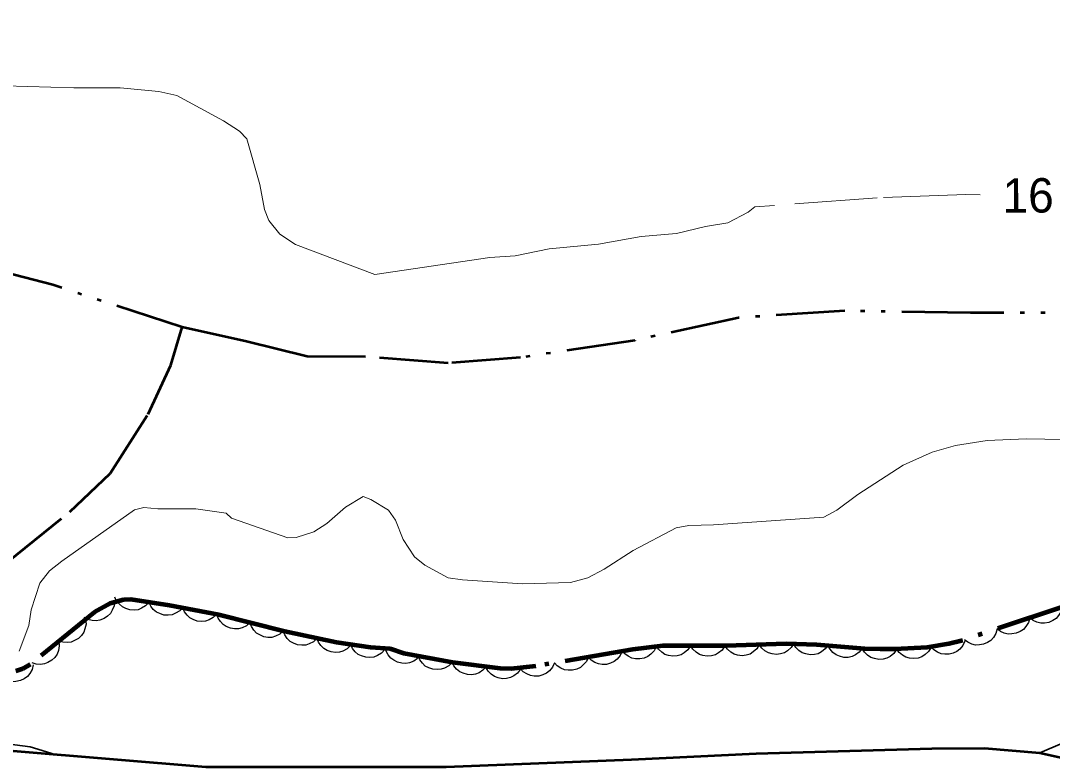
# Model space of a CAD drawing. Extents: x 386081 to 389416, y 5130568 to 5134082.
# Drawn here: x 387771.9 to 387861.9, y 5132285.7 to 5132350.3 of the extents above; entities that cross this region are included whole.
import ezdxf
from ezdxf.enums import TextEntityAlignment as Align

# ---------------------------------------------------------------- set-up
doc = ezdxf.new("R2010")
doc.units = 0
doc.header["$LTSCALE"] = 1.2
for name, pattern in [('DASH_DOUBLE_DOT', [9.2, 5, -1.2, 0.3, -1.2, 0.3, -1.2]), ('DOT_DASHED', [7.7, 5, -1.2, 0.3, -1.2]), ('LONG_DASHED', [7.5, 6, -1.5]), ('MEDIUM_DASHED', [4.5, 3, -1.5])]:
    doc.linetypes.add(name, pattern=pattern)
for name, color, linetype, lineweight in [('2', 7, 'Continuous', 13), ('21', 7, 'LONG_DASHED', 35), ('4', 7, 'DASH_DOUBLE_DOT', 53), ('44', 7, 'Continuous', 25)]:
    doc.layers.add(name, color=color, linetype=linetype, lineweight=lineweight)

msp = doc.modelspace()

# ---------------------------------------------------------------- linework, layer by layer
at = {"layer": '2'}
for points in [[(387831.62, 5132332.33), (387829.09, 5132331.71), (387826.01, 5132331.45), (387822.29, 5132330.8), (387817.98, 5132330.38), (387815.02, 5132329.76), (387812.81, 5132329.63), (387802.77, 5132328.15), (387795.86, 5132330.75), (387794.5, 5132331.65), (387793.53, 5132332.86), (387793.14, 5132333.82), (387792.73, 5132336), (387791.6, 5132339.97), (387790.97, 5132340.63), (387789.58, 5132341.55), (387785.5, 5132343.75), (387783.94, 5132344.09), (387780.57, 5132344.41), (387776.53, 5132344.42), (387764.46, 5132344.76)], [(387783.85, 5132307.7), (387787.17, 5132307.71), (387789.81, 5132307.34), (387790.28, 5132306.9), (387795.18, 5132305.18), (387795.92, 5132305.22), (387797.45, 5132305.7), (387798.59, 5132306.42), (387800.22, 5132307.84), (387801.77, 5132308.79), (387802.42, 5132308.53), (387803.97, 5132307.58), (387804.57, 5132306.73), (387805.24, 5132305.04), (387806.24, 5132303.53), (387807.13, 5132302.79), (387809.18, 5132301.69), (387810.41, 5132301.53), (387815.67, 5132301.17), (387819.84, 5132301.3), (387821.35, 5132301.7), (387822.79, 5132302.44), (387825.32, 5132304.09), (387829.06, 5132306.05), (387830.17, 5132306.25), (387832.31, 5132306.3), (387841.96, 5132306.97), (387843.08, 5132307.59), (387844.91, 5132308.96), (387848.88, 5132311.53), (387851.4, 5132312.66), (387853.43, 5132313.24), (387856.21, 5132313.66), (387859.61, 5132313.8), (387866.11, 5132313.7)], [(387771.75, 5132295.29), (387772.6, 5132297.53), (387772.8, 5132298.9), (387773.55, 5132301.23), (387774.39, 5132302.3), (387775.48, 5132303.16), (387781.81, 5132307.62), (387782.62, 5132307.82), (387783.85, 5132307.7)]]:
    msp.add_lwpolyline(points, dxfattribs=at)
at = {"layer": '2', "linetype": 'LONG_DASHED'}
msp.add_lwpolyline([(387855.58, 5132335.09), (387854.35, 5132335.11), (387846.61, 5132334.84), (387835.92, 5132334.04), (387835.34, 5132333.58), (387833.58, 5132332.66), (387831.62, 5132332.33)], dxfattribs=at)
at = {"layer": '21', "linetype": 'MEDIUM_DASHED'}
msp.add_lwpolyline([(387860.78, 5132286.44), (387862.78, 5132287.28), (387865.84, 5132288.2), (387868.86, 5132289.23), (387870.95, 5132290.29), (387873.09, 5132291.74), (387875.38, 5132293.66), (387881.62, 5132300.01), (387887.6, 5132305.78), (387894.9, 5132314.12), (387902.8, 5132322.8), (387912.7, 5132332.94), (387922.03, 5132342.34), (387944.62, 5132364.16), (387960.02, 5132379.36), (387967.89, 5132387.55), (387974.37, 5132394.99), (387979.87, 5132401.66), (387990.47, 5132414.87), (387993.62, 5132418.08), (388000.82, 5132427.01), (388006.82, 5132435.09), (388017.51, 5132449)], dxfattribs=at)
at = {"layer": '21'}
msp.add_lwpolyline([(387774.89, 5132286.3), (387772.71, 5132286.96), (387768.78, 5132287.45), (387762.35, 5132288.01), (387757.93, 5132288.59), (387754.11, 5132289.28), (387747.63, 5132290.16)], dxfattribs=at)
at = {"layer": '21', "linetype": 'Continuous', "lineweight": 53}
msp.add_lwpolyline([(387763.15, 5132287.28), (387788.03, 5132285.2), (387808.99, 5132285.22), (387825.16, 5132285.86), (387836.05, 5132286.38), (387851.38, 5132286.8), (387855.95, 5132286.84), (387860.78, 5132286.44), (387866.55, 5132285.16), (387871.99, 5132283.29), (387878.32, 5132280.98), (387885.24, 5132277.96), (387883.05, 5132272.71), (387873.82, 5132276.54), (387866.45, 5132279.3), (387860.09, 5132280.5), (387854.1, 5132281), (387848.16, 5132280.97), (387838.97, 5132280.51), (387813.71, 5132278.82), (387800.16, 5132278.67), (387785.48, 5132279.18), (387766.83, 5132280.38)], dxfattribs=at)
at = {"layer": '4'}
for points in [[(387892.94, 5132317.88), (387890.3, 5132322.01), (387889.56, 5132323.99), (387883.42, 5132324.53), (387868.69, 5132324.8), (387854.75, 5132324.8), (387843.78, 5132324.98), (387834.49, 5132324.37), (387825.45, 5132322.4), (387815.47, 5132320.9), (387809.16, 5132320.4), (387801.96, 5132320.97), (387796.86, 5132320.98), (387791.59, 5132322.3), (387785.98, 5132323.55), (387774.67, 5132327.23), (387758.88, 5132331.38)], [(387766.78, 5132295.23), (387767.76, 5132298.29), (387770.76, 5132303.09), (387776.17, 5132307.46), (387779.69, 5132310.78), (387783, 5132315.97), (387784.98, 5132320.23), (387785.98, 5132323.55)]]:
    msp.add_lwpolyline(points, dxfattribs=at)
at = {"layer": '44'}
for points in [[(387783.07, 5132299.56), (387782.78, 5132299.25), (387782.43, 5132299.04), (387782.13, 5132298.91), (387781.78, 5132298.87), (387781.41, 5132298.9), (387781.05, 5132299.02), (387780.75, 5132299.15), (387780.49, 5132299.39), (387780.25, 5132299.67), (387780.1, 5132300)], [(387780.07, 5132299.66), (387780.03, 5132299.25), (387779.87, 5132298.87), (387779.71, 5132298.58), (387779.45, 5132298.34), (387779.15, 5132298.14), (387778.78, 5132298.01), (387778.46, 5132297.94), (387778.11, 5132297.97), (387777.75, 5132298.06), (387777.43, 5132298.23)], [(387786.03, 5132299.11), (387785.75, 5132298.81), (387785.4, 5132298.6), (387785.1, 5132298.47), (387784.75, 5132298.43), (387784.38, 5132298.45), (387784.01, 5132298.57), (387783.72, 5132298.71), (387783.45, 5132298.94), (387783.22, 5132299.23), (387783.07, 5132299.56)], [(387862.76, 5132299.15), (387862.65, 5132298.75), (387862.43, 5132298.4), (387862.22, 5132298.15), (387861.92, 5132297.96), (387861.58, 5132297.81), (387861.2, 5132297.75), (387860.88, 5132297.73), (387860.54, 5132297.83), (387860.2, 5132297.98), (387859.91, 5132298.2)], [(387788.97, 5132298.52), (387788.68, 5132298.22), (387788.32, 5132298.02), (387788.01, 5132297.91), (387787.66, 5132297.88), (387787.29, 5132297.92), (387786.94, 5132298.05), (387786.64, 5132298.2), (387786.39, 5132298.44), (387786.17, 5132298.74), (387786.03, 5132299.07)], [(387791.88, 5132297.79), (387791.57, 5132297.51), (387791.2, 5132297.34), (387790.89, 5132297.24), (387790.53, 5132297.24), (387790.17, 5132297.3), (387789.82, 5132297.45), (387789.54, 5132297.62), (387789.3, 5132297.88), (387789.1, 5132298.19), (387788.98, 5132298.53)], [(387859.91, 5132298.2), (387859.8, 5132297.79), (387859.58, 5132297.45), (387859.37, 5132297.2), (387859.08, 5132297), (387858.74, 5132296.86), (387858.36, 5132296.8), (387858.03, 5132296.78), (387857.69, 5132296.87), (387857.36, 5132297.02), (387857.07, 5132297.24)], [(387777.54, 5132298.07), (387777.58, 5132297.66), (387777.49, 5132297.26), (387777.38, 5132296.95), (387777.18, 5132296.66), (387776.91, 5132296.4), (387776.58, 5132296.22), (387776.28, 5132296.08), (387775.93, 5132296.05), (387775.56, 5132296.07), (387775.22, 5132296.18)], [(387794.79, 5132297.05), (387794.48, 5132296.77), (387794.11, 5132296.6), (387793.79, 5132296.5), (387793.44, 5132296.5), (387793.08, 5132296.56), (387792.73, 5132296.71), (387792.44, 5132296.88), (387792.21, 5132297.14), (387792.01, 5132297.45), (387791.88, 5132297.79)], [(387797.72, 5132296.41), (387797.42, 5132296.12), (387797.06, 5132295.94), (387796.75, 5132295.83), (387796.4, 5132295.81), (387796.03, 5132295.86), (387795.67, 5132296), (387795.38, 5132296.15), (387795.14, 5132296.4), (387794.92, 5132296.71), (387794.79, 5132297.04)], [(387800.66, 5132295.79), (387800.36, 5132295.5), (387799.99, 5132295.31), (387799.68, 5132295.2), (387799.33, 5132295.19), (387798.96, 5132295.23), (387798.61, 5132295.37), (387798.32, 5132295.52), (387798.07, 5132295.78), (387797.86, 5132296.08), (387797.72, 5132296.41)], [(387857.07, 5132297.24), (387856.96, 5132296.84), (387856.74, 5132296.5), (387856.53, 5132296.24), (387856.23, 5132296.05), (387855.89, 5132295.9), (387855.52, 5132295.84), (387855.19, 5132295.83), (387854.85, 5132295.92), (387854.51, 5132296.07), (387854.23, 5132296.29)], [(387775.22, 5132296.18), (387775.25, 5132295.76), (387775.17, 5132295.36), (387775.06, 5132295.05), (387774.85, 5132294.76), (387774.59, 5132294.51), (387774.26, 5132294.32), (387773.96, 5132294.19), (387773.61, 5132294.15), (387773.24, 5132294.17), (387772.89, 5132294.28)], [(387803.64, 5132295.43), (387803.36, 5132295.12), (387803.01, 5132294.91), (387802.7, 5132294.78), (387802.35, 5132294.74), (387801.99, 5132294.77), (387801.62, 5132294.89), (387801.32, 5132295.02), (387801.06, 5132295.25), (387800.83, 5132295.54), (387800.67, 5132295.87)], [(387806.51, 5132294.67), (387806.18, 5132294.42), (387805.79, 5132294.28), (387805.47, 5132294.21), (387805.12, 5132294.24), (387804.76, 5132294.33), (387804.43, 5132294.51), (387804.16, 5132294.7), (387803.94, 5132294.98), (387803.77, 5132295.3), (387803.67, 5132295.65)], [(387827.33, 5132295.69), (387827.14, 5132295.32), (387826.85, 5132295.03), (387826.59, 5132294.83), (387826.27, 5132294.7), (387825.9, 5132294.62), (387825.52, 5132294.64), (387825.2, 5132294.69), (387824.88, 5132294.85), (387824.58, 5132295.07), (387824.35, 5132295.34)], [(387830.32, 5132295.76), (387830.09, 5132295.41), (387829.77, 5132295.15), (387829.49, 5132294.98), (387829.15, 5132294.89), (387828.78, 5132294.86), (387828.4, 5132294.93), (387828.09, 5132295.02), (387827.8, 5132295.21), (387827.52, 5132295.46), (387827.32, 5132295.76)], [(387833.32, 5132295.75), (387833.09, 5132295.4), (387832.77, 5132295.15), (387832.49, 5132294.98), (387832.15, 5132294.89), (387831.78, 5132294.86), (387831.4, 5132294.92), (387831.09, 5132295.01), (387830.8, 5132295.2), (387830.52, 5132295.46), (387830.32, 5132295.76)], [(387836.32, 5132295.86), (387836.1, 5132295.5), (387835.79, 5132295.23), (387835.52, 5132295.05), (387835.18, 5132294.95), (387834.81, 5132294.9), (387834.43, 5132294.95), (387834.12, 5132295.03), (387833.82, 5132295.21), (387833.54, 5132295.46), (387833.32, 5132295.75)], [(387839.32, 5132295.96), (387839.1, 5132295.61), (387838.79, 5132295.34), (387838.52, 5132295.16), (387838.18, 5132295.06), (387837.81, 5132295.01), (387837.43, 5132295.06), (387837.12, 5132295.14), (387836.81, 5132295.32), (387836.53, 5132295.56), (387836.32, 5132295.86)], [(387842.32, 5132295.83), (387842.07, 5132295.49), (387841.75, 5132295.25), (387841.46, 5132295.08), (387841.12, 5132295), (387840.75, 5132294.98), (387840.38, 5132295.06), (387840.06, 5132295.15), (387839.78, 5132295.36), (387839.51, 5132295.62), (387839.32, 5132295.92)], [(387845.3, 5132295.53), (387845.04, 5132295.2), (387844.71, 5132294.97), (387844.41, 5132294.83), (387844.06, 5132294.76), (387843.69, 5132294.76), (387843.32, 5132294.86), (387843.02, 5132294.97), (387842.74, 5132295.19), (387842.49, 5132295.46), (387842.31, 5132295.78)], [(387848.3, 5132295.43), (387848.06, 5132295.09), (387847.73, 5132294.84), (387847.45, 5132294.68), (387847.11, 5132294.6), (387846.74, 5132294.58), (387846.36, 5132294.65), (387846.05, 5132294.75), (387845.76, 5132294.95), (387845.5, 5132295.21), (387845.3, 5132295.52)], [(387851.3, 5132295.63), (387851.08, 5132295.27), (387850.78, 5132295), (387850.51, 5132294.81), (387850.17, 5132294.7), (387849.81, 5132294.65), (387849.43, 5132294.7), (387849.11, 5132294.77), (387848.81, 5132294.94), (387848.52, 5132295.18), (387848.3, 5132295.47)], [(387854.25, 5132296.16), (387854.08, 5132295.78), (387853.81, 5132295.48), (387853.56, 5132295.26), (387853.24, 5132295.12), (387852.88, 5132295.03), (387852.5, 5132295.03), (387852.18, 5132295.06), (387851.85, 5132295.2), (387851.54, 5132295.41), (387851.29, 5132295.67)], [(387809.51, 5132294.33), (387809.22, 5132294.03), (387808.86, 5132293.83), (387808.56, 5132293.72), (387808.2, 5132293.69), (387807.84, 5132293.72), (387807.48, 5132293.85), (387807.18, 5132293.99), (387806.93, 5132294.24), (387806.71, 5132294.53), (387806.56, 5132294.86)], [(387821.4, 5132294.78), (387821.23, 5132294.4), (387820.96, 5132294.1), (387820.71, 5132293.88), (387820.39, 5132293.73), (387820.03, 5132293.64), (387819.65, 5132293.64), (387819.32, 5132293.67), (387819, 5132293.82), (387818.69, 5132294.02), (387818.44, 5132294.28)], [(387824.35, 5132295.29), (387824.18, 5132294.91), (387823.91, 5132294.6), (387823.67, 5132294.39), (387823.35, 5132294.24), (387822.99, 5132294.15), (387822.6, 5132294.15), (387822.28, 5132294.18), (387821.96, 5132294.32), (387821.65, 5132294.52), (387821.4, 5132294.78)], [(387772.98, 5132294.1), (387772.88, 5132293.7), (387772.68, 5132293.35), (387772.47, 5132293.09), (387772.18, 5132292.88), (387771.85, 5132292.73), (387771.47, 5132292.65), (387771.15, 5132292.63), (387770.81, 5132292.71), (387770.46, 5132292.85), (387770.17, 5132293.05)], [(387812.49, 5132293.95), (387812.21, 5132293.64), (387811.87, 5132293.42), (387811.57, 5132293.29), (387811.22, 5132293.24), (387810.85, 5132293.26), (387810.48, 5132293.37), (387810.18, 5132293.49), (387809.91, 5132293.72), (387809.68, 5132294.01), (387809.51, 5132294.33)], [(387815.48, 5132293.73), (387815.23, 5132293.39), (387814.9, 5132293.15), (387814.61, 5132292.99), (387814.27, 5132292.91), (387813.9, 5132292.9), (387813.53, 5132292.98), (387813.22, 5132293.08), (387812.93, 5132293.28), (387812.67, 5132293.55), (387812.48, 5132293.85)], [(387818.44, 5132294.28), (387818.27, 5132293.9), (387818, 5132293.59), (387817.75, 5132293.37), (387817.43, 5132293.23), (387817.07, 5132293.13), (387816.69, 5132293.13), (387816.37, 5132293.17), (387816.04, 5132293.31), (387815.73, 5132293.51), (387815.48, 5132293.77)]]:
    msp.add_lwpolyline(points, dxfattribs=at)
at = {"layer": '44', "linetype": 'DOT_DASHED', "lineweight": 90}
msp.add_lwpolyline([(387862.82, 5132299.17), (387853.93, 5132296.19), (387852.86, 5132295.93), (387850.96, 5132295.61), (387848.15, 5132295.46), (387846.85, 5132295.47), (387845.51, 5132295.51), (387841.35, 5132295.86), (387838.65, 5132295.94), (387833.43, 5132295.75), (387827.9, 5132295.76), (387825.29, 5132295.45), (387816.82, 5132294), (387814.68, 5132293.76), (387813.72, 5132293.8), (387809.56, 5132294.32), (387805.3, 5132295.09), (387804.11, 5132295.5), (387802.41, 5132295.61), (387799.42, 5132296.05), (387794.93, 5132297.01), (387789.16, 5132298.48), (387784.85, 5132299.29), (387781.5, 5132299.79), (387780.86, 5132299.76), (387779.68, 5132299.45), (387778.32, 5132298.71), (387772.71, 5132294.13), (387772.06, 5132293.76), (387771.47, 5132293.54)], dxfattribs=at)

# ---------------------------------------------------------------- texts
at = {"layer": '2'}
msp.add_text('16', height=3, rotation=0.193, dxfattribs=at).set_placement((387859.775, 5132333.538), align=Align.CENTER)

doc.saveas('drawing.dxf')
